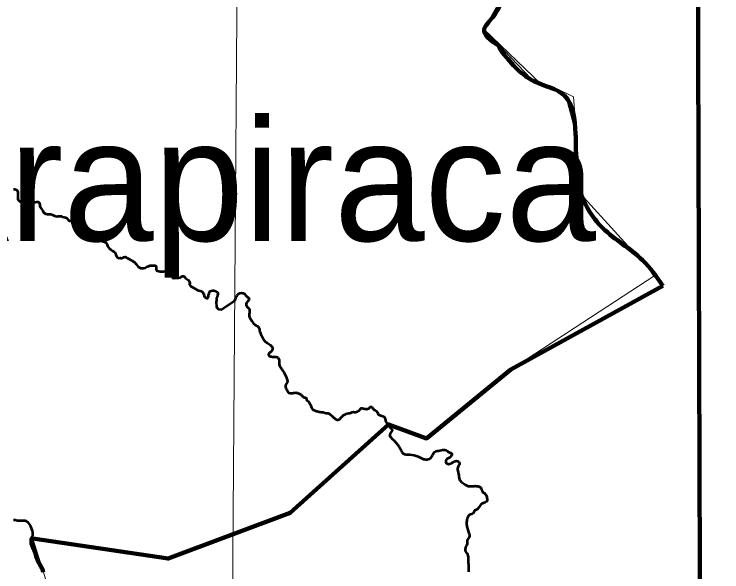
# Model space of a CAD drawing. Extents: x 553962 to 842807, y 8883888 to 9032388.
# Drawn here: x 818510 to 821423, y 9012369 to 9014664 of the extents above; entities that cross this region are included whole.
import ezdxf

# ---------------------------------------------------------------- set-up
doc = ezdxf.new("R2010")
doc.units = 0
doc.header["$LTSCALE"] = 200
for name, color, linetype, lineweight in [('1', 7, 'Continuous', 13), ('23', 7, 'Continuous', 13), ('24', 7, 'Continuous', 25), ('27', 7, 'Continuous', 13), ('35', 7, 'Continuous', 13), ('40', 7, 'Continuous', 25), ('57', 7, 'Continuous', 13)]:
    doc.layers.add(name, color=color, linetype=linetype, lineweight=lineweight)
doc.layers.add('41', color=7, linetype='Continuous')

msp = doc.modelspace()

# ---------------------------------------------------------------- linework, layer by layer
at = {"layer": '1'}
msp.add_lwpolyline([(819491.5, 9023933.1), (819436.9, 9016147.3), (819350.2, 9004420.8)], dxfattribs=at)
at = {"layer": '23'}
msp.add_lwpolyline([(818416.3, 9011417.8), (818510.3, 9011380.4), (818992.1, 9011570.6), (818662.2, 9012263.2), (818629.4, 9012371.8), (818586.1, 9012506.7), (819143.5, 9012424), (819645.3, 9012611.6), (820050.1, 9012975.7), (820207.6, 9012918.5), (820554.3, 9013201.3), (821146.2, 9013588.7), (820842.8, 9013922.9), (820824.7, 9014163.4), (820811.4, 9014323), (820731.7, 9014362.8), (820680.2, 9014373.9), (820443.4, 9014602.6), (820513, 9014700.1)], dxfattribs=at)
at = {"layer": '24', "lineweight": 53}
for points in [[(818507.7, 9013944.2), (818512.7, 9013943.2), (818519.8, 9013940.6), (818523.9, 9013937)], [(818523.9, 9013937), (818525.4, 9013930.3), (818525.3, 9013925.2), (818525.3, 9013917.6), (818525.2, 9013908.4), (818525.2, 9013901.8), (818528.7, 9013897.7), (818533.8, 9013893.1), (818538.8, 9013892.6), (818544.4, 9013892.5), (818550, 9013892.5), (818556.1, 9013893), (818559.2, 9013888.4), (818559.1, 9013883.3), (818560.1, 9013876.6), (818563.1, 9013872.5), (818566.1, 9013867.9), (818571.7, 9013869.4), (818576.8, 9013869.4), (818583, 9013873.4), (818586.1, 9013879.5), (818588.1, 9013884.1), (818591.2, 9013888.2), (818596.3, 9013889.7), (818602.9, 9013891.1), (818608, 9013891.1), (818614.1, 9013885.5), (818615.6, 9013878.8), (818616, 9013873.7), (818618.5, 9013868.6), (818623.6, 9013860.4), (818627.6, 9013854.8), (818630.6, 9013848.2), (818635.2, 9013845.1), (818640.2, 9013842.5), (818645.8, 9013840.9), (818650.9, 9013840.9)], [(818650.9, 9013840.9), (818656, 9013840.9), (818661.1, 9013840.3), (818667.2, 9013838.2), (818673.7, 9013835.2), (818680.8, 9013833.1), (818685.9, 9013831.5), (818691.5, 9013832), (818697.1, 9013833), (818704.8, 9013832.9), (818709.3, 9013830.3), (818715.9, 9013828.3), (818721.5, 9013827.2), (818726.6, 9013824.6), (818732.1, 9013818), (818736.2, 9013813.9), (818741.2, 9013813.3), (818747.3, 9013813.3), (818751.9, 9013815.3), (818758.1, 9013818.8), (818764.2, 9013817.8), (818769.2, 9013817.2), (818773.3, 9013811.6), (818776.3, 9013805), (818780.3, 9013800.8), (818785.4, 9013799.3), (818790.5, 9013798.8), (818792.5, 9013794.2), (818798.5, 9013788.5), (818802.6, 9013782.4), (818805.6, 9013777.8), (818810.1, 9013774.7), (818817.2, 9013772.6), (818822.3, 9013765.9), (818824.8, 9013760.3), (818830.4, 9013756.7), (818838.5, 9013753.6), (818843.5, 9013750.5), (818849.6, 9013746.4), (818854.2, 9013743.3), (818859.8, 9013740.7), (818865.3, 9013737.7), (818870.4, 9013733), (818873.9, 9013728.9), (818879, 9013728.9), (818887.1, 9013724.8), (818890.1, 9013720.2), (818892.6, 9013715.6), (818894.1, 9013709.5), (818899.5, 9013702.1), (818902.7, 9013698.9), (818902.7, 9013697.8), (818909.3, 9013694.1), (818914.3, 9013690), (818919.5, 9013687.6), (818924.2, 9013684.5), (818927.3, 9013679), (818928.8, 9013673.5), (818931.2, 9013667.3), (818935.1, 9013662.6), (818942.1, 9013660.2), (818946, 9013661), (818948.3, 9013659.5), (818954.8, 9013660.2), (818961.5, 9013663.7)], [(818961.5, 9013663.7), (818966.6, 9013665.2), (818971.6, 9013663.1), (818975.7, 9013660), (818982.3, 9013656.9), (818988.8, 9013653.3), (818994.9, 9013649.7), (819000, 9013646.6), (819005.6, 9013643), (819012.6, 9013635.8), (819016.2, 9013630.2), (819020.2, 9013624.1), (819025.8, 9013621), (819031.8, 9013618.9), (819036.9, 9013618.4), (819042.5, 9013618.8), (819048.6, 9013620.3), (819053.2, 9013622.3), (819057.8, 9013625.4), (819064, 9013627.4), (819070.1, 9013629.4), (819075.7, 9013629.8), (819085.3, 9013629.8), (819090.4, 9013629.8), (819094, 9013626.2), (819093.9, 9013619.5), (819093.9, 9013614.4), (819095.9, 9013609.3), (819100.4, 9013607.3), (819105.5, 9013606.7), (819110.1, 9013604.7), (819115.2, 9013604.6), (819120.2, 9013604.6), (819125.3, 9013605.1), (819136.5, 9013607), (819141.6, 9013607), (819147.2, 9013607.5)], [(819147.2, 9013607.5), (819152.3, 9013605.4), (819154.3, 9013600.8), (819156.8, 9013592.1), (819159.8, 9013584), (819161.8, 9013579.4), (819167.9, 9013577.3), (819175, 9013578.3), (819181.1, 9013579.2), (819186.2, 9013579.2), (819193.3, 9013579.7), (819196.9, 9013583.2), (819202.5, 9013585.2), (819207.6, 9013585.2), (819212.2, 9013581.6), (819215.2, 9013577.5), (819219.7, 9013574.9), (819223.8, 9013571.8), (819227.8, 9013568.8), (819231.9, 9013563.1), (819233.3, 9013558), (819230.8, 9013551.9), (819234.3, 9013547.3), (819237.8, 9013543.7), (819243.4, 9013540.1), (819250, 9013536.5), (819257.6, 9013531.9), (819264.2, 9013527.8), (819270.3, 9013527.2), (819275.3, 9013525.7), (819280.4, 9013523.6), (819286.5, 9013518.5), (819290.5, 9013511.3), (819291.5, 9013505.2), (819295, 9013499.6), (819299.6, 9013496), (819304.6, 9013493.9), (819307.7, 9013498.5), (819309.3, 9013503.5), (819309.8, 9013508.6), (819312.2, 9013514.4), (819314, 9013519.8), (819316.5, 9013523.9), (819321.1, 9013526), (819327.4, 9013526.9), (819331.9, 9013526.9), (819335.4, 9013526), (819339.9, 9013524.2), (819344.4, 9013521.6), (819347.1, 9013518.9), (819348, 9013515.3), (819348.5, 9013513.5), (819346.9, 9013506.4), (819344.8, 9013501.3), (819342.8, 9013496.2), (819342.8, 9013491.1), (819342.2, 9013485), (819341.7, 9013479.9), (819343, 9013458), (819351.1, 9013450.3), (819363.2, 9013448.1), (819371.2, 9013453.5), (819417.6, 9013485.1)], [(818507.1, 9012582.6), (818513.7, 9012582.6), (818522.9, 9012580.5), (818529, 9012580.4), (818535.1, 9012580.4), (818543.7, 9012580.3), (818549.8, 9012580.3), (818554.9, 9012580.2), (818560.5, 9012578.2), (818564.6, 9012574.6), (818568.1, 9012571), (818572.1, 9012565.4), (818575.1, 9012560.2), (818577.1, 9012555.7), (818580.1, 9012548.5), (818583.6, 9012539.8), (818585.1, 9012531.7), (818585.1, 9012523), (818585, 9012517.4), (818581.4, 9012511.3), (818581.4, 9012505.2), (818581.3, 9012499.6), (818580.8, 9012492), (818580.7, 9012486.3), (818584.2, 9012478.7), (818586.7, 9012471.5), (818589.2, 9012464.4), (818591.7, 9012458.3), (818593.7, 9012453.2), (818597.2, 9012445), (818598.7, 9012438.3), (818600.2, 9012432.7), (818601.7, 9012427.1), (818605.7, 9012418.4)], [(818605.7, 9012418.4), (818607.7, 9012413.8), (818610.2, 9012408.7), (818613.7, 9012401.6), (818617.7, 9012395.4), (818621.3, 9012388.8), (818625.8, 9012380.1), (818628.3, 9012373), (818629.8, 9012367.3)]]:
    msp.add_lwpolyline(points, dxfattribs=at)
for points in [[(819417.6, 9013485.1), (819424.1, 9013498.9), (819432.8, 9013513.4), (819457.6, 9013513.4), (819467.7, 9013501.8), (819476.5, 9013493.1), (819467.7, 9013477.1), (819464.8, 9013466.9), (819476.5, 9013450.9), (819477.9, 9013434.9), (819477.9, 9013417.5), (819485.2, 9013405.8), (819499.7, 9013386.9), (819514.3, 9013378.2), (819521.5, 9013356.4), (819530.1, 9013335.9), (819538.9, 9013321.2), (819551.1, 9013311), (819567.2, 9013299.8), (819573, 9013291), (819572, 9013281.7), (819563.7, 9013272), (819557.9, 9013267.6), (819557.9, 9013258.8), (819565.2, 9013255.4), (819580.8, 9013254.4), (819595, 9013251), (819598.4, 9013246.6), (819600.3, 9013234.9), (819601.3, 9013218.3), (819606.2, 9013210), (819615.9, 9013196.4), (819628.1, 9013174.9), (819633.5, 9013158.8), (819634, 9013148.6), (819627.7, 9013139.8), (819627.2, 9013129.5), (819629.6, 9013121.7), (819633.5, 9013114.4), (819639.8, 9013106.1), (819652, 9013104.2), (819667.7, 9013106.6), (819681.3, 9013103.2), (819693, 9013096.4), (819700.3, 9013088.1), (819709.6, 9013086.1), (819713, 9013082.2), (819713.5, 9013076.3), (819721.3, 9013070.2), (819726.2, 9013060.9), (819731.1, 9013053.6), (819734, 9013043.8), (819739.8, 9013036.5), (819750.1, 9013032.1), (819764.7, 9013027.2)], [(819764.7, 9013027.2), (819781.8, 9013025.7), (819794, 9013022.8), (819802.3, 9013022.3), (819812.5, 9013015.5), (819824.2, 9013004.7), (819834, 9012997.4), (819842.3, 9012994.5), (819849.6, 9012997.9), (819858.9, 9013007.7), (819867.7, 9013015), (819875.5, 9013018.9), (819886.7, 9013021.8), (819895, 9013023.3), (819901.3, 9013026.7), (819911.1, 9013026.7), (819919.4, 9013027.7), (819926.2, 9013031.1), (819932.6, 9013036.5), (819938.4, 9013042.3), (819947.2, 9013041.3), (819958.9, 9013039.4), (819964.3, 9013039.4), (819973, 9013044.3), (819976.9, 9013047.7), (819981.8, 9013047.7), (819985.2, 9013043.3), (819991.6, 9013036.5), (819999.6, 9013031.1), (820005, 9013024.3), (820007.4, 9013018.4), (820012.3, 9013015), (820017.7, 9013012.1), (820027.9, 9013009.6), (820033.8, 9013005.7), (820037.2, 9012997.9), (820038.7, 9012989.1), (820043.5, 9012980.8), (820050.8, 9012970.7), (820058.2, 9012962.1), (820062.3, 9012957.2), (820065.3, 9012953), (820065.1, 9012950.4), (820060.4, 9012942.4), (820056.3, 9012933.2), (820056.6, 9012927.6), (820060, 9012923.2), (820066.1, 9012916.6), (820072.1, 9012911), (820077.2, 9012906.1), (820082.5, 9012899.8), (820088.3, 9012892.3), (820093, 9012885.1), (820097, 9012877.6), (820101.7, 9012869.5)], [(820101.7, 9012869.5), (820110.7, 9012856.1), (820137, 9012851.4), (820172.9, 9012843.8), (820194.5, 9012833.5), (820214.3, 9012832.5), (820229.4, 9012843.8), (820240.7, 9012862.7), (820262.4, 9012868.4), (820283.1, 9012871.2), (820301, 9012860.8), (820311.4, 9012855.2), (820302.9, 9012840.1), (820291.6, 9012834.4), (820286.9, 9012820.3), (820297.3, 9012812.8), (820316.1, 9012821.2), (820334, 9012825), (820342.5, 9012816.5), (820336.9, 9012803.3), (820335.9, 9012784.5), (820340.6, 9012760), (820344.4, 9012746.8), (820357.6, 9012734.5), (820378.3, 9012722.3), (820403.8, 9012722.3), (820419.8, 9012721.3), (820430.2, 9012715.7), (820437.7, 9012698.7), (820448.1, 9012690.2), (820454.7, 9012677), (820455.6, 9012660.1), (820439.6, 9012651.6), (820424.5, 9012638.4), (820414.2, 9012625.2), (820404.7, 9012621.4), (820401, 9012612), (820384, 9012603.5), (820373.2, 9012583.1), (820371.7, 9012568.2), (820374.3, 9012551.7), (820379.7, 9012533), (820382.8, 9012525), (820380.2, 9012507.4), (820374.8, 9012500), (820374.3, 9012494.1), (820373.8, 9012482.9), (820369.5, 9012473.8), (820366.3, 9012463.2), (820367.9, 9012453.6), (820373.8, 9012445.6), (820377.5, 9012435.5), (820378.1, 9012415.2), (820379.7, 9012395.5), (820380.2, 9012369.3)]]:
    msp.add_spline(points, degree=3, dxfattribs=at)
at = {"layer": '27'}
for points in [[(820822.5, 9014158.9), (820824.7, 9014163.4), (820783.3, 9014314.7), (820731.7, 9014362.8), (820638.2, 9014398), (820443.4, 9014602.6), (820517.2, 9014734.2)], [(818416.3, 9011417.8), (818510.3, 9011380.4), (818992.1, 9011570.6), (818662.2, 9012263.2), (818629.4, 9012371.8), (818586.1, 9012506.7), (819143.5, 9012424), (819645.3, 9012611.6), (820050.1, 9012975.7), (820207.6, 9012918.5), (820554.3, 9013201.3), (821179.8, 9013546.5)]]:
    msp.add_lwpolyline(points, dxfattribs=at)
msp.add_spline([(821179.8, 9013546.5), (821096.2, 9013651.3), (820931.7, 9013784.7), (820836.5, 9013943.1), (820822.5, 9014158.9)], degree=3, dxfattribs=at)
at = {"layer": '35'}
for points in [[(820822.5, 9014158.9), (820824.7, 9014163.4), (820783.3, 9014314.7), (820731.7, 9014362.8), (820638.2, 9014398), (820443.4, 9014602.6), (820517.2, 9014734.2)], [(818416.3, 9011417.8), (818510.3, 9011380.4), (818992.1, 9011570.6), (818662.2, 9012263.2), (818629.4, 9012371.8), (818586.1, 9012506.7), (819143.5, 9012424), (819645.3, 9012611.6), (820050.1, 9012975.7), (820207.6, 9012918.5), (820554.3, 9013201.3), (821179.8, 9013546.5)]]:
    msp.add_lwpolyline(points, dxfattribs=at)
msp.add_spline([(821179.8, 9013546.5), (821096.2, 9013651.3), (820931.7, 9013784.7), (820836.5, 9013943.1), (820822.5, 9014158.9)], degree=3, dxfattribs=at)
at = {"layer": '40'}
msp.add_spline([(834727.2, 9024088.7), (834617.3, 9023062.6), (832419.2, 9018884.9), (828169.6, 9013937.6), (824213.1, 9008990.3), (821722, 9005985.3), (820586.3, 9004153)], degree=3, dxfattribs=at)
msp.add_spline([(834727.2, 9024088.7), (834617.3, 9023062.6), (832419.2, 9018884.9), (828169.6, 9013937.6), (824213.1, 9008990.3), (821722, 9005985.3), (820586.3, 9004153)], degree=3, dxfattribs=at)
at = {"layer": '57', "lineweight": 90}
msp.add_line((820511.5, 9014516.8), (820504.5, 9014532.8), dxfattribs=at)
for points in [[(821313.5, 9018020.2), (820980.7, 9017746.6), (821051.8, 9017472.2), (820911.8, 9017392.9), (821090.8, 9016668.8), (821090.8, 9016670), (821317.9, 9016624.4), (821334.1, 9011534.8)], [(818586.1, 9012506.7), (819143.5, 9012424), (819645.3, 9012611.6), (820050.1, 9012975.7), (820207.6, 9012918.5), (820554.3, 9013201.3), (821179.8, 9013546.5)], [(818605.7, 9012418.4), (818601.7, 9012427.1), (818600.2, 9012432.7), (818598.7, 9012438.3), (818597.2, 9012445), (818593.7, 9012453.2), (818591.7, 9012458.3), (818589.2, 9012464.4), (818586.7, 9012471.5), (818584.2, 9012478.7), (818580.7, 9012486.3), (818580.8, 9012492), (818581.3, 9012499.6), (818581.4, 9012505.2), (818581.4, 9012506.3), (818586.1, 9012506.7)], [(818629.8, 9012367.3), (818628.3, 9012373), (818625.8, 9012380.1), (818621.3, 9012388.8), (818617.7, 9012395.4), (818613.7, 9012401.6), (818610.2, 9012408.7), (818607.7, 9012413.8), (818605.7, 9012418.4)]]:
    msp.add_lwpolyline(points, dxfattribs=at)
for points in [[(820504.5, 9014532.8), (820444.5, 9014603.3), (820468, 9014637.7), (820516.4, 9014735.5), (820388.7, 9014830.6), (820330.1, 9014880.8), (820232.4, 9014821), (820119.3, 9014881.4)], [(821179.8, 9013546.5), (821096.2, 9013651.3), (820931.7, 9013784.7), (820836.5, 9013943.1), (820820.6, 9014172.6), (820774.4, 9014328.7), (820648.3, 9014388.5), (820511.5, 9014516.8)]]:
    msp.add_spline(points, degree=3, dxfattribs=at)

# ---------------------------------------------------------------- texts
at = {"layer": '41'}
msp.add_text('Arapiraca', height=500, dxfattribs=at).set_placement((818043.5, 9013730.9))

doc.saveas('drawing.dxf')
